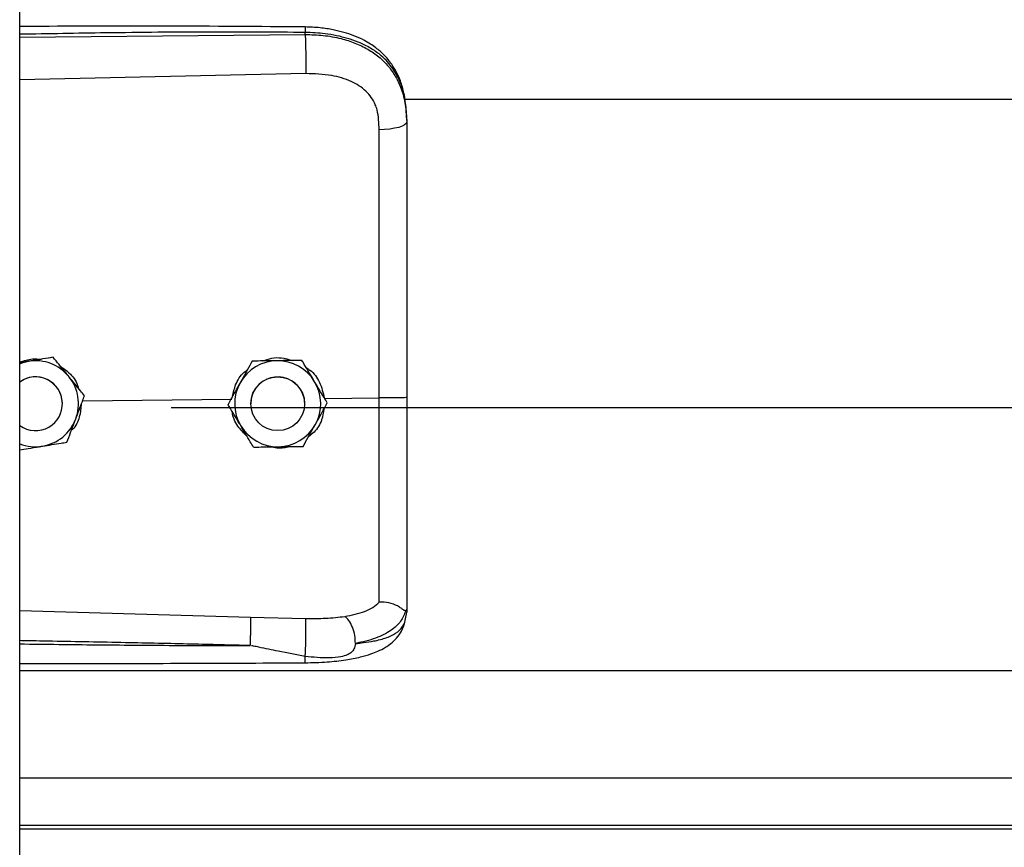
# Model space of a CAD drawing. Header units: inches. Extents: x 170 to 284, y 215 to 248.
# Tile 716 of 1056: x 227.164 to 227.36, y 220.904 to 221.068. Entities that reach past the tile are written whole.
import ezdxf

# ---------------------------------------------------------------- set-up
doc = ezdxf.new("R2010")
doc.units = ezdxf.units.IN
doc.header["$LTSCALE"] = 0.25
doc.header["$MEASUREMENT"] = 0
doc.layers.add('RH TOP OF HOOD', color=7, linetype='Continuous')

msp = doc.modelspace()

# ---------------------------------------------------------------- linework, layer by layer
at = {"layer": 'RH TOP OF HOOD'}
for p, q in [((227.163613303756, 220.1328032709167), (227.163613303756, 224.3332527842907)), ((227.163613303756, 221.0649639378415), (227.2204605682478, 221.0655006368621)), ((227.2204605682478, 221.0655006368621), (227.2204605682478, 221.0659120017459)), ((227.2205565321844, 221.0577118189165), (227.163613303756, 221.0565022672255)), ((227.2401614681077, 221.0526366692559), (231.119382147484, 221.0526366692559)), ((227.240656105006, 221.0485774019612), (227.240656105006, 221.04808908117)), ((227.1653878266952, 221.0004359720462), (227.163613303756, 221.0001471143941)), ((227.1702658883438, 221.0012321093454), (227.1693373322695, 221.0010809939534)), ((227.1702658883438, 221.0012304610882), (227.1702658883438, 221.0012321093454)), ((227.2099049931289, 221.0004723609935), (227.2099049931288, 221.0004740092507)), ((227.2197884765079, 221.0006206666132), (227.2197884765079, 221.0006223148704)), ((227.1721136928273, 220.991986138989), (227.1721136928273, 220.9919869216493)), ((227.1761474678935, 220.9925934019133), (227.205845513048, 220.9928776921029)), ((227.1765196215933, 220.9935756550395), (227.1765196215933, 220.9935773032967)), ((227.2050916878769, 220.9918388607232), (227.2050916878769, 220.9918405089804)), ((227.2096249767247, 220.9919869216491), (227.2096249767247, 220.9919861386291)), ((227.2203253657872, 220.9919861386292), (227.2203253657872, 220.9919869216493)), ((227.2242848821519, 220.9930542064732), (227.2351984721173, 220.9931586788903)), ((227.2248586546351, 220.9921354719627), (227.2248586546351, 220.99213712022)), ((227.193781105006, 220.9912442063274), (231.165765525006, 220.9912442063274)), ((227.163613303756, 220.9508305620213), (227.2095489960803, 220.9494987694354)), ((227.240656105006, 220.9510360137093), (227.240656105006, 220.9505072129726)), ((227.2095489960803, 220.9494987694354), (227.2205346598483, 220.9492366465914)), ((227.2403164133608, 220.9485220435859), (227.240656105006, 220.9505072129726)), ((227.163613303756, 220.938858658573), (231.195933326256, 220.938858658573)), ((227.163613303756, 220.9174796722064), (231.195933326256, 220.9174796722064)), ((231.195933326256, 220.9079943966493), (227.163613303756, 220.9079943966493)), ((227.163613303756, 220.9073550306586), (231.195933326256, 220.9073550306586))]:
    msp.add_line(p, q, dxfattribs=at)
at = {"layer": 'RH TOP OF HOOD', "flags": 128}
for points in [[(227.240656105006, 221.04808908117), (227.2405521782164, 221.0477933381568), (227.2402442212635, 221.0475084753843), (227.239743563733, 221.0472449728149), (227.2390686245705, 221.0470125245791), (227.238244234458, 221.0468196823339), (227.2373007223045, 221.0466735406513), (227.2362727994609, 221.0465794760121), (227.235198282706, 221.0465409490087)], [(227.163613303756, 220.9999465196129), (227.1642967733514, 221.0001841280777), (227.1653878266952, 221.0004359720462)], [(227.2195679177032, 220.9947312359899), (227.2201727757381, 220.993255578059), (227.2203253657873, 220.9919869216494)]]:
    msp.add_lwpolyline(points, dxfattribs=at)
at = {"layer": 'RH TOP OF HOOD'}
msp.add_circle((227.2149751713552, 220.991986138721), 0.00535019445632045, dxfattribs=at)
for centre, radius, start, end in [((227.1667634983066, 220.9919869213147), 0.008560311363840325, 39.24773070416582, 99.24772960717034), ((227.2149751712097, 220.9919869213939), 0.008560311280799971, 90.85968127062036, 150.8596805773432), ((227.2149751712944, 220.9919869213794), 0.008560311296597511, 30.85968260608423, 90.85968183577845), ((227.1667634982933, 220.9919869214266), 0.005350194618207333, 39.24773075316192, 126.0718980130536), ((227.1667634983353, 220.9919861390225), 0.005350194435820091, 300.0097421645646, 126.0718999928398), ((227.1667634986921, 220.9919869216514), 0.008560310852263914, 339.2477292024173, 39.24773059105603), ((227.2149751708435, 220.9919869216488), 0.00856031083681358, 150.8596808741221, 210.8596823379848), ((227.2149751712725, 220.9919869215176), 0.005350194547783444, 30.85968222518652, 179.9999985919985), ((227.2149751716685, 220.9919869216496), 0.008560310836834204, 330.859680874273, 30.85968233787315), ((227.1667634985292, 220.9919869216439), 0.005350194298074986, 5.903435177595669e-08, 39.24773054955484), ((227.166763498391, 220.9919869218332), 0.008560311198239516, 279.2477290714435, 339.2477287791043), ((227.1667634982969, 220.9919861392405), 0.005350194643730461, 233.9281021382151, 300.0097413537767), ((227.2149751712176, 220.991986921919), 0.008560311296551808, 210.859682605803, 270.8596818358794), ((227.2149751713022, 220.9919869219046), 0.008560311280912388, 270.8596812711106, 330.8596805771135), ((227.1667634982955, 220.9919869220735), 0.008560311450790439, 248.4076756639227, 279.2477294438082)]:
    msp.add_arc(centre, radius, start, end, dxfattribs=at)
for points, knots in [([(227.2204419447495, 221.067004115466), (227.2112249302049, 221.0670720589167), (227.1931380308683, 221.0672053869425), (227.17419448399, 221.0671480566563), (227.1644687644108, 221.0670952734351), (227.163613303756, 221.067090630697)], [0, 0, 0, 0, 0.4865830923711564, 0.954840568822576, 1, 1, 1, 1]), ([(227.2204417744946, 221.0669882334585), (227.2204429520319, 221.0669922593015), (227.2204469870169, 221.0670060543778), (227.2204522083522, 221.0668911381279), (227.2204588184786, 221.0665983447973), (227.2204598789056, 221.0661823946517), (227.2204605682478, 221.0659120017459)], [0, 0, 0, 0, 0.09787641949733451, 0.3353863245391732, 0.5679606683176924, 1, 1, 1, 1]), ([(227.2405696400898, 221.0506204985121), (227.2404506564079, 221.0516909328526), (227.2402352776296, 221.0536285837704), (227.2394903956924, 221.0561472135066), (227.2386331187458, 221.0580569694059), (227.2375579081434, 221.0598096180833), (227.236242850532, 221.061397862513), (227.2347721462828, 221.062692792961), (227.2333984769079, 221.0636526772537), (227.2319558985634, 221.0644841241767), (227.2295777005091, 221.0655512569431), (227.2266412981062, 221.066364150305), (227.2233323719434, 221.0668925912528), (227.2214406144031, 221.0669655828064), (227.2204419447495, 221.0670041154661)], [0, 0, 0, 0, 0.1084465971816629, 0.1963050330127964, 0.2691828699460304, 0.3279968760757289, 0.4149595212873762, 0.4916410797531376, 0.5389760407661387, 0.594191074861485, 0.6694152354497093, 0.814854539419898, 0.9022606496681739, 1, 1, 1, 1]), ([(227.2204605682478, 221.0659120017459), (227.2141547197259, 221.0659513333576), (227.2009156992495, 221.0660339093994), (227.1819660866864, 221.0658527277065), (227.169325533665, 221.0656317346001), (227.163613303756, 221.0655318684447)], [0, 0, 0, 0, 0.3326703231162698, 0.6984356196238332, 1, 1, 1, 1]), ([(227.240656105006, 221.0485774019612), (227.240593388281, 221.0499338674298), (227.2404749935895, 221.0524945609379), (227.2395054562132, 221.0559855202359), (227.2382162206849, 221.058397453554), (227.2368523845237, 221.0601001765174), (227.2357694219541, 221.0611435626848), (227.2347104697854, 221.0619720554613), (227.2337210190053, 221.0626319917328), (227.2324866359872, 221.0633270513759), (227.2308926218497, 221.0640527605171), (227.2282289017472, 221.0649607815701), (227.2246938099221, 221.0657207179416), (227.2217872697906, 221.0658520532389), (227.2204605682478, 221.0659120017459)], [0, 0, 0, 0, 0.130715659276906, 0.2467609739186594, 0.3577928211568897, 0.4170971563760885, 0.4791482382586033, 0.5177152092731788, 0.5590896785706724, 0.6032945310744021, 0.6633484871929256, 0.7353692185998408, 0.8792082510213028, 1, 1, 1, 1]), ([(227.2204605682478, 221.0655006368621), (227.2204822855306, 221.0649247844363), (227.2205273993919, 221.0637285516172), (227.2205684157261, 221.0615034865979), (227.2205816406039, 221.0593261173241), (227.2205646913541, 221.058236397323), (227.2205565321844, 221.0577118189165)], [0, 0, 0, 0, 0.2406941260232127, 0.499999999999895, 0.7593058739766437, 1, 1, 1, 1]), ([(227.2204605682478, 221.0655006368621), (227.2216573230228, 221.0654689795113), (227.2240896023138, 221.0654046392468), (227.2274191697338, 221.064785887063), (227.2303975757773, 221.0638427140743), (227.2329292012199, 221.0626291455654), (227.2351748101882, 221.0610832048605), (227.2370374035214, 221.0592480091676), (227.2385310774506, 221.0571128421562), (227.2397003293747, 221.0545582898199), (227.240497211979, 221.0514819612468), (227.240602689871, 221.0492296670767), (227.240656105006, 221.04808908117)], [0, 0, 0, 0, 0.1094013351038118, 0.2223468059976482, 0.315179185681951, 0.4102231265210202, 0.5012749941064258, 0.5946006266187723, 0.6834485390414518, 0.7745330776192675, 0.8858211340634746, 1, 1, 1, 1]), ([(227.2347726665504, 221.0504742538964), (227.2347726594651, 221.050474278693), (227.2346701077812, 221.0508331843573), (227.2341749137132, 221.0522393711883), (227.2326388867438, 221.0544420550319), (227.2295718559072, 221.0563453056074), (227.2254556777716, 221.0575569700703), (227.2223029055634, 221.05765662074), (227.2205565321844, 221.0577118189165)], [0, 0, 0, 0, 4.497367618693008e-06, 0.06509473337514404, 0.261670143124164, 0.4753105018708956, 0.709365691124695, 1, 1, 1, 1]), ([(227.235198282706, 221.0465409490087), (227.2351283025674, 221.0478655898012), (227.2350583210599, 221.0491902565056), (227.234772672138, 221.0504742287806), (227.2347726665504, 221.0504742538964)], [0, 0, 0, 0, 0.999980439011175, 1, 1, 1, 1]), ([(227.240656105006, 221.04808908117), (227.240656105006, 221.0444589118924), (227.240656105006, 221.0371880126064), (227.240656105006, 221.0261072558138), (227.240656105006, 221.0149246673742), (227.240656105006, 221.0039559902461), (227.240656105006, 220.9967081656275), (227.240656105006, 220.9932283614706)], [0, 0, 0, 0, 0.2027568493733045, 0.4061035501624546, 0.60886041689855, 0.8122072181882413, 1, 1, 1, 1]), ([(227.2351984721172, 220.9931586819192), (227.2351984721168, 220.9931587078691), (227.235198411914, 220.996545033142), (227.2351983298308, 221.0035917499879), (227.2351982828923, 221.0142649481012), (227.2351982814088, 221.0251410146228), (227.2351982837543, 221.0359283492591), (227.2351982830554, 221.0430034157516), (227.235198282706, 221.0465409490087)], [0, 0, 0, 0, 1.439079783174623e-06, 0.1877923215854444, 0.3908439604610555, 0.5938956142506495, 0.7969478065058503, 1, 1, 1, 1]), ([(227.163613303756, 221.0002660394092), (227.1644509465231, 221.0005466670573), (227.1658601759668, 221.0010187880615), (227.1673332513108, 221.0009001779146), (227.1679307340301, 221.0008520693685)], [0, 0, 0, 0, 0.5943977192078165, 1, 1, 1, 1]), ([(227.1702658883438, 221.0012304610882), (227.1695903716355, 221.0011204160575), (227.1682234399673, 221.000897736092), (227.1665583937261, 221.0006265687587), (227.1656051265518, 221.0004713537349), (227.1653878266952, 221.0004359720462)], [0, 0, 0, 0, 0.4299704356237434, 0.8700602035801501, 1, 1, 1, 1]), ([(227.1733927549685, 220.9974049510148), (227.173269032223, 220.9975563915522), (227.1723013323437, 220.998740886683), (227.1712402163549, 221.0000396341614), (227.1703608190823, 221.0011159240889), (227.1702658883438, 221.0012321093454)], [0, 0, 0, 0, 0.1156468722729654, 0.9045342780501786, 1, 1, 1, 1]), ([(227.1733927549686, 220.9974028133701), (227.173269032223, 220.9975542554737), (227.1723013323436, 220.9987387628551), (227.1712402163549, 221.0000377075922), (227.1703608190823, 221.0011142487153), (227.1702658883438, 221.0012304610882)], [0, 0, 0, 0, 0.1156468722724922, 0.9045342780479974, 0.9999999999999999, 0.9999999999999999, 0.9999999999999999, 0.9999999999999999]), ([(227.2099049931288, 221.0004740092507), (227.2095717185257, 220.9998762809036), (227.2088973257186, 220.9986667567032), (227.2080758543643, 220.9971933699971), (227.2076055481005, 220.9963497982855), (227.2074983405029, 220.9961575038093)], [0, 0, 0, 0, 0.4299704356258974, 0.8700602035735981, 1, 1, 1, 1]), ([(227.2099049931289, 221.0004723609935), (227.2095717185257, 220.9998745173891), (227.2088973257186, 220.9986647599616), (227.2080758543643, 220.997191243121), (227.2076055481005, 220.9963476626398), (227.2074983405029, 220.9961553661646)], [0, 0, 0, 0, 0.4299704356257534, 0.8700602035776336, 1, 1, 1, 1]), ([(227.2148467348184, 221.0005484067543), (227.2135746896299, 221.0005292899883), (227.2118781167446, 221.0005037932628), (227.2102999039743, 221.0004799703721), (227.2099049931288, 221.0004740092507)], [0, 0, 0, 0, 0.7497733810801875, 1, 1, 1, 1]), ([(227.2148467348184, 221.0005462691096), (227.21357468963, 221.0005272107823), (227.2118781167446, 221.0005017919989), (227.2102999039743, 221.0004782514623), (227.2099049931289, 221.0004723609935)], [0, 0, 0, 0, 0.7497733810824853, 1, 1, 1, 1]), ([(227.2120514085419, 221.0005063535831), (227.2126203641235, 221.0007196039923), (227.2138018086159, 221.0011624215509), (227.2158463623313, 221.0012175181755), (227.2171835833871, 221.0008107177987), (227.217895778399, 221.0005940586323)], [0, 0, 0, 0, 0.3027399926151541, 0.6286439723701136, 1, 1, 1, 1]), ([(227.2197884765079, 221.0006223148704), (227.2191041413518, 221.0006121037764), (227.2177193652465, 221.0005914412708), (227.216032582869, 221.0005661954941), (227.2150668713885, 221.000551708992), (227.2148467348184, 221.0005484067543)], [0, 0, 0, 0, 0.4299704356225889, 0.870060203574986, 1, 1, 1, 1]), ([(227.2197884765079, 221.0006206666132), (227.2191041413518, 221.000610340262), (227.2177193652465, 221.0005894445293), (227.2160325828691, 221.000564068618), (227.2150668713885, 221.0005495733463), (227.2148467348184, 221.0005462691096)], [0, 0, 0, 0, 0.429970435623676, 0.8700602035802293, 0.9999999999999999, 0.9999999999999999, 0.9999999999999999, 0.9999999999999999]), ([(227.2223235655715, 220.996379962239), (227.2222232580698, 220.9965478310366), (227.2214387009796, 220.9978608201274), (227.2205784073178, 220.9993004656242), (227.2198654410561, 221.0004935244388), (227.2197884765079, 221.0006223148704)], [0, 0, 0, 0, 0.1156468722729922, 0.9045342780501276, 1, 1, 1, 1]), ([(227.2223235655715, 220.9963778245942), (227.2222232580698, 220.9965456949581), (227.2214387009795, 220.9978586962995), (227.2205784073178, 220.999298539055), (227.2198654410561, 221.0004918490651), (227.2197884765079, 221.0006206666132)], [0, 0, 0, 0, 0.1156468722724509, 0.9045342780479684, 1, 1, 1, 1]), ([(227.1715370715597, 220.9995361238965), (227.1721864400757, 220.9991083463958), (227.1736774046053, 220.998126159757), (227.1749790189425, 220.9963936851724), (227.1752549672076, 220.9951573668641), (227.1753103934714, 220.994909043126)], [0, 0, 0, 0, 0.3814222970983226, 0.8757540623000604, 1, 1, 1, 1]), ([(227.2060093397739, 220.9934866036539), (227.2061717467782, 220.9942385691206), (227.2065506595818, 220.9959929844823), (227.2076800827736, 220.9978334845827), (227.2087198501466, 220.9985648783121), (227.2089184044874, 220.9987045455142)], [0, 0, 0, 0, 0.3776771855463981, 0.8811610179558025, 1, 1, 1, 1]), ([(227.2206633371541, 220.9991582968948), (227.2209084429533, 220.9990104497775), (227.2220412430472, 220.9983271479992), (227.223515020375, 220.9962277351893), (227.2240221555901, 220.9941372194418), (227.2242848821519, 220.9930542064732)], [0, 0, 0, 0, 0.1174426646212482, 0.5427821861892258, 1, 1, 1, 1]), ([(227.1765196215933, 220.9935773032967), (227.1762555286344, 220.9939006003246), (227.1752563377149, 220.9951237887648), (227.174182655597, 220.99643805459), (227.1733927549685, 220.9974049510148)], [0, 0, 0, 0, 0.2643068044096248, 1, 1, 1, 1]), ([(227.1765196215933, 220.9935756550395), (227.1762555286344, 220.9938988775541), (227.1752563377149, 220.9951217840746), (227.174182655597, 220.9964359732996), (227.1733927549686, 220.9974028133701)], [0, 0, 0, 0, 0.2643068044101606, 1, 1, 1, 1]), ([(227.2074983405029, 220.9961575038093), (227.2068788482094, 220.9950463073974), (227.2060526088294, 220.9935642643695), (227.2052840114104, 220.9921855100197), (227.2050916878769, 220.9918405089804)], [0, 0, 0, 0, 0.749773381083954, 1, 1, 1, 1]), ([(227.2074983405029, 220.9961553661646), (227.2068788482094, 220.9950442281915), (227.2060526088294, 220.9935622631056), (227.2052840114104, 220.99218379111), (227.2050916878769, 220.9918388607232)], [0, 0, 0, 0, 0.7497733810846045, 1, 1, 1, 1]), ([(227.2248586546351, 220.99213712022), (227.2246445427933, 220.9924954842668), (227.2238344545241, 220.9938513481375), (227.2229639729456, 220.9953081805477), (227.2223235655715, 220.996379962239)], [0, 0, 0, 0, 0.2643068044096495, 0.9999999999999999, 0.9999999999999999, 0.9999999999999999, 0.9999999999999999]), ([(227.2248586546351, 220.9921354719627), (227.2246445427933, 220.9924937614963), (227.2238344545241, 220.9938493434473), (227.2229639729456, 220.9953060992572), (227.2223235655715, 220.9963778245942)], [0, 0, 0, 0, 0.2643068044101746, 1, 1, 1, 1]), ([(227.1758536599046, 220.9918179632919), (227.1757775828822, 220.9909922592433), (227.1756155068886, 220.9892331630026), (227.1747666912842, 220.9874252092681), (227.1739824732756, 220.98672451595), (227.1738936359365, 220.9866451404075)], [0, 0, 0, 0, 0.4395923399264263, 0.9365162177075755, 1, 1, 1, 1]), ([(227.1747684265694, 220.9889537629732), (227.1752191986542, 220.9901434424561), (227.1758204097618, 220.9917301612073), (227.1763796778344, 220.9932062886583), (227.1765196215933, 220.9935756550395)], [0, 0, 0, 0, 0.7497733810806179, 1, 1, 1, 1]), ([(227.2076267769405, 220.9875960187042), (227.2075264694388, 220.9877638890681), (227.2067419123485, 220.9890768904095), (227.2058816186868, 220.990516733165), (227.2051686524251, 220.9917100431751), (227.2050916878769, 220.9918388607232)], [0, 0, 0, 0, 0.1156468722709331, 0.9045342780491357, 1, 1, 1, 1]), ([(227.2224520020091, 220.9878184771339), (227.2230714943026, 220.9889296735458), (227.2238977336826, 220.9904117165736), (227.2246663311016, 220.9917904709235), (227.2248586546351, 220.9921354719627)], [0, 0, 0, 0, 0.7497733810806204, 0.9999999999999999, 0.9999999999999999, 0.9999999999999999, 0.9999999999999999]), ([(227.2351982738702, 220.9524680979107), (227.2351982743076, 220.9527307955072), (227.2351982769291, 220.9543052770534), (227.2351982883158, 220.9577366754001), (227.2351983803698, 220.963338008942), (227.2351986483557, 220.9697778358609), (227.2351990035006, 220.9770038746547), (227.2351992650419, 220.9848787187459), (227.2351992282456, 220.9904066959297), (227.2351991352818, 220.9931586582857), (227.2351991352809, 220.9931586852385)], [0, 0, 0, 0, 0.03155846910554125, 0.1891461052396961, 0.3467338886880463, 0.5043277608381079, 0.6619226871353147, 0.8309600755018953, 0.9999983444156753, 1, 1, 1, 1]), ([(227.240656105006, 220.9932283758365), (227.240574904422, 220.9932169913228), (227.240412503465, 220.9931942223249), (227.2391596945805, 220.9931662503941), (227.2373622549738, 220.9931502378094), (227.2359201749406, 220.9931558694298), (227.2351991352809, 220.9931586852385)], [0, 0, 0, 0, 0.2500007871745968, 0.5000009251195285, 0.7500005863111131, 1, 1, 1, 1]), ([(227.240656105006, 220.9932283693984), (227.240656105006, 220.9901910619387), (227.240656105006, 220.9840156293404), (227.240656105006, 220.9752286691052), (227.240656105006, 220.9670620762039), (227.240656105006, 220.9604820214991), (227.240656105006, 220.9550973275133), (227.240656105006, 220.9523968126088), (227.240656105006, 220.9510360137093)], [0, 0, 0, 0, 0.1870908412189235, 0.3803918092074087, 0.5558755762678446, 0.7364481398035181, 0.8671952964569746, 1, 1, 1, 1]), ([(227.2089075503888, 220.9854526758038), (227.2082564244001, 220.986114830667), (227.2069083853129, 220.9874857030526), (227.2060067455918, 220.9893565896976), (227.205962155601, 220.9903696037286), (227.2059615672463, 220.9903829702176)], [0, 0, 0, 0, 0.4797011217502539, 0.9931347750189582, 0.9999999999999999, 0.9999999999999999, 0.9999999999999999, 0.9999999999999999]), ([(227.2241787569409, 220.9909158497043), (227.224066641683, 220.9902025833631), (227.2238039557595, 220.9885314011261), (227.2226496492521, 220.9866086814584), (227.2215149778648, 220.9857572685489), (227.221150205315, 220.9854835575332)], [0, 0, 0, 0, 0.3356490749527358, 0.7864254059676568, 1, 1, 1, 1]), ([(227.1730172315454, 220.9843323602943), (227.1732597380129, 220.9849723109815), (227.1737504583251, 220.9862672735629), (227.1743481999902, 220.9878447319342), (227.1746904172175, 220.988747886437), (227.1747684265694, 220.9889537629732)], [0, 0, 0, 0, 0.4299704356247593, 0.8700602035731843, 1, 1, 1, 1]), ([(227.2101618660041, 220.9833536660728), (227.2099477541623, 220.9837119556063), (227.2091376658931, 220.9850675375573), (227.2082671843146, 220.9865242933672), (227.2076267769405, 220.9875960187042)], [0, 0, 0, 0, 0.2643068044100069, 1, 1, 1, 1]), ([(227.2200453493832, 220.9835019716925), (227.2203786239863, 220.9840997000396), (227.2210530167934, 220.98530922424), (227.2218744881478, 220.9867826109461), (227.2223447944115, 220.9876261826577), (227.2224520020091, 220.9878184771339)], [0, 0, 0, 0, 0.4299704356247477, 0.8700602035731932, 1, 1, 1, 1]), ([(227.1681391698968, 220.9835378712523), (227.169394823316, 220.9837423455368), (227.171069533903, 220.9840150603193), (227.1726274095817, 220.9842688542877), (227.1730172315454, 220.9843323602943)], [0, 0, 0, 0, 0.7497733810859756, 1, 1, 1, 1]), ([(227.163613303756, 220.9828011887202), (227.1641730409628, 220.9828922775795), (227.16542477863, 220.9830959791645), (227.1669687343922, 220.98334730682), (227.1679218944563, 220.9835024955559), (227.1681391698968, 220.9835378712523)], [0, 0, 0, 0, 0.3844201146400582, 0.8596768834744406, 1, 1, 1, 1]), ([(227.2101618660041, 220.9833536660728), (227.2108462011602, 220.9833638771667), (227.2122309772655, 220.9833845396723), (227.213917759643, 220.983409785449), (227.2148834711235, 220.9834242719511), (227.2151036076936, 220.9834275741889)], [0, 0, 0, 0, 0.4299704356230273, 0.8700602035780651, 1, 1, 1, 1]), ([(227.2172478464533, 220.9834598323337), (227.2171539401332, 220.9834232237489), (227.2163795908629, 220.9831213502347), (227.215083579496, 220.9830623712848), (227.2139755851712, 220.9833149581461), (227.2135816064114, 220.9834047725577)], [0, 0, 0, 0, 0.08167163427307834, 0.673462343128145, 1, 1, 1, 1]), ([(227.2151036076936, 220.9834275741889), (227.2163756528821, 220.9834466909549), (227.2180722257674, 220.9834721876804), (227.2196504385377, 220.9834960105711), (227.2200453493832, 220.9835019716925)], [0, 0, 0, 0, 0.7497733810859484, 1, 1, 1, 1]), ([(227.2283641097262, 220.9496440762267), (227.2297376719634, 220.9499319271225), (227.2318220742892, 220.9503687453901), (227.2339978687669, 220.9514094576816), (227.2347968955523, 220.9521147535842), (227.2351983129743, 220.9524690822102)], [0, 0, 0, 0, 0.4901989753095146, 0.7438846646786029, 1, 1, 1, 1]), ([(227.2404632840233, 220.9507854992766), (227.2401876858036, 220.9500635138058), (227.2396216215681, 220.9485805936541), (227.237568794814, 220.9467473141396), (227.2345805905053, 220.9451892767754), (227.2318535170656, 220.944566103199), (227.2304536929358, 220.9442462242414)], [0, 0, 0, 0, 0.2305257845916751, 0.4734878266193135, 0.7297379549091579, 1, 1, 1, 1]), ([(227.2404590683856, 220.9507856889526), (227.2404099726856, 220.9507771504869), (227.2403091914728, 220.9507596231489), (227.2400175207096, 220.9509458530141), (227.2395521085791, 220.9512766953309), (227.2386758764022, 220.9518567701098), (227.2371966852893, 220.9524749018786), (227.2358558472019, 220.9524709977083), (227.235198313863, 220.952469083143)], [0, 0, 0, 0, 0.1136768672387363, 0.2333502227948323, 0.3620694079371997, 0.5019163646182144, 0.7557448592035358, 1, 1, 1, 1]), ([(227.240656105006, 220.9510360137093), (227.2406560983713, 220.9510347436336), (227.240656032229, 220.9510220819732), (227.240648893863, 220.950917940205), (227.2405504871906, 220.9508395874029), (227.2404627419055, 220.9507697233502)], [0, 0, 0, 0, 0.01193493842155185, 0.118981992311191, 1, 1, 1, 1]), ([(227.2095490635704, 220.9494987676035), (227.2095557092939, 220.9492599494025), (227.2095659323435, 220.9488925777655), (227.209563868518, 220.948030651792), (227.2095562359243, 220.9472558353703), (227.2095420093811, 220.9463953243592), (227.2095170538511, 220.9452358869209), (227.2094906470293, 220.9443924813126), (227.2094734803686, 220.9438441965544)], [0, 0, 0, 0, 0.2394514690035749, 0.368345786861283, 0.4999761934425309, 0.6316105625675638, 0.7605158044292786, 1, 1, 1, 1]), ([(227.2204492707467, 220.9416661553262), (227.2204652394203, 220.9419067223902), (227.2204989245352, 220.9424141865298), (227.2205437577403, 220.9434243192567), (227.2205808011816, 220.9446117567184), (227.2206035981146, 220.9458836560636), (227.2206087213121, 220.9470871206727), (227.2205963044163, 220.9480830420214), (227.2205712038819, 220.9488223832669), (227.2205464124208, 220.9491034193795), (227.2205346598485, 220.9492366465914)], [0, 0, 0, 0, 0.109851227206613, 0.2317256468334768, 0.3631776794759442, 0.4999999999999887, 0.6368223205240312, 0.7682743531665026, 0.8901487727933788, 1, 1, 1, 1]), ([(227.2205346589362, 220.9492366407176), (227.2218867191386, 220.9492293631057), (227.2245887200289, 220.9492148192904), (227.2270953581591, 220.9494993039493), (227.2283476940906, 220.9496414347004)], [0, 0, 0, 0, 0.5003922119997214, 1, 1, 1, 1]), ([(227.2304531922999, 220.9442429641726), (227.2304283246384, 220.9447729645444), (227.2303766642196, 220.9458739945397), (227.2299009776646, 220.9475364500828), (227.2291962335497, 220.9489245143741), (227.2286330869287, 220.9494099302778), (227.2283618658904, 220.9496437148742)], [0, 0, 0, 0, 0.2405618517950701, 0.4997464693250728, 0.7590693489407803, 1, 1, 1, 1]), ([(227.2204035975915, 220.940412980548), (227.2218916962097, 220.940448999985), (227.2246728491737, 220.9405163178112), (227.2284077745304, 220.9409393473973), (227.231283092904, 220.9414986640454), (227.233384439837, 220.9421071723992), (227.2349672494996, 220.9427153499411), (227.2363429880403, 220.9434106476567), (227.237614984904, 220.9442934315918), (227.2387421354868, 220.9453682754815), (227.239755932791, 220.9467871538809), (227.2401105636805, 220.9478891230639), (227.2402994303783, 220.9484760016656)], [0, 0, 0, 0, 0.1696911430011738, 0.3171409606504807, 0.4424359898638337, 0.5384364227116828, 0.6083291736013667, 0.6840959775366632, 0.7426779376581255, 0.8151683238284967, 0.9015637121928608, 1, 1, 1, 1]), ([(227.2304547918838, 220.9442444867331), (227.2310010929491, 220.9443015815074), (227.2323060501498, 220.9444379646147), (227.2337048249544, 220.9446660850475), (227.2346598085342, 220.9448599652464), (227.2358931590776, 220.9451377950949), (227.2375795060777, 220.9457040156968), (227.2393992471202, 220.9468295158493), (227.2400047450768, 220.9479468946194), (227.2403164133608, 220.9485220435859)], [0, 0, 0, 0, 0.1091879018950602, 0.260818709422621, 0.3077983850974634, 0.3355235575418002, 0.562788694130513, 0.7749539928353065, 1, 1, 1, 1]), ([(227.2094733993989, 220.9438418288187), (227.2055733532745, 220.9439410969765), (227.1973032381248, 220.9441515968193), (227.1841913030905, 220.9444337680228), (227.1732434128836, 220.9446463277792), (227.1662272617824, 220.9447744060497), (227.1640522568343, 220.9448124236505), (227.163613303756, 220.9448200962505)], [0, 0, 0, 0, 0.2551597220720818, 0.5410705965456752, 0.8577348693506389, 0.9712884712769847, 1, 1, 1, 1]), ([(227.163613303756, 220.9441750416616), (227.1662109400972, 220.944143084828), (227.1712769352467, 220.9440807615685), (227.1788410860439, 220.943999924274), (227.1864933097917, 220.9439306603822), (227.194251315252, 220.9438790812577), (227.2019738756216, 220.9438460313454), (227.2070107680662, 220.9438432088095), (227.209473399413, 220.9438418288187)], [0, 0, 0, 0, 0.1699411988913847, 0.3314248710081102, 0.4948424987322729, 0.6705311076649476, 0.8389164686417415, 1, 1, 1, 1]), ([(227.2204492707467, 220.9416661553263), (227.2186684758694, 220.9420122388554), (227.2156134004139, 220.942605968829), (227.2121774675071, 220.9433260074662), (227.2104392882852, 220.943683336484), (227.2099417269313, 220.9437845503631), (227.2097911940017, 220.9438105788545), (227.2097408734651, 220.9438192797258)], [0, 0, 0, 0, 0.5022803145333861, 0.8616962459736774, 0.9584272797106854, 0.9861029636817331, 1, 1, 1, 1]), ([(227.2304545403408, 220.9442412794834), (227.2303800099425, 220.9438709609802), (227.2302761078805, 220.943354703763), (227.2299043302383, 220.9427573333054), (227.2294837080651, 220.9423244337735), (227.2286799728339, 220.9418799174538), (227.227202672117, 220.9415183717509), (227.2244418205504, 220.9412782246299), (227.2220450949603, 220.9415110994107), (227.2204492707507, 220.9416661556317)], [0, 0, 0, 0, 0.1001269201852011, 0.1395859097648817, 0.1897135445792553, 0.2582342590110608, 0.3697357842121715, 0.5803479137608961, 1, 1, 1, 1]), ([(227.2204035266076, 220.9404348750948), (227.2204042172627, 220.9404279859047), (227.2204107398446, 220.9403629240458), (227.220421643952, 220.9405526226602), (227.2204357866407, 220.9408794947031), (227.2204444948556, 220.9413120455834), (227.2204484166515, 220.9416028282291), (227.2204492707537, 220.9416661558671)], [0, 0, 0, 0, 0.03436730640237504, 0.3245665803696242, 0.6210149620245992, 0.9174633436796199, 1, 1, 1, 1]), ([(227.163613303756, 220.940275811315), (227.1672794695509, 220.9402765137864), (227.1787519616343, 220.9402787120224), (227.197682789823, 220.9403065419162), (227.2129459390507, 220.9403780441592), (227.2204035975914, 220.9404129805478)], [0, 0, 0, 0, 0.1936599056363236, 0.6060178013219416, 0.9999999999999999, 0.9999999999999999, 0.9999999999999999, 0.9999999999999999])]:
    msp.add_open_spline(points, degree=3, knots=knots, dxfattribs=at)

doc.saveas('drawing.dxf')
